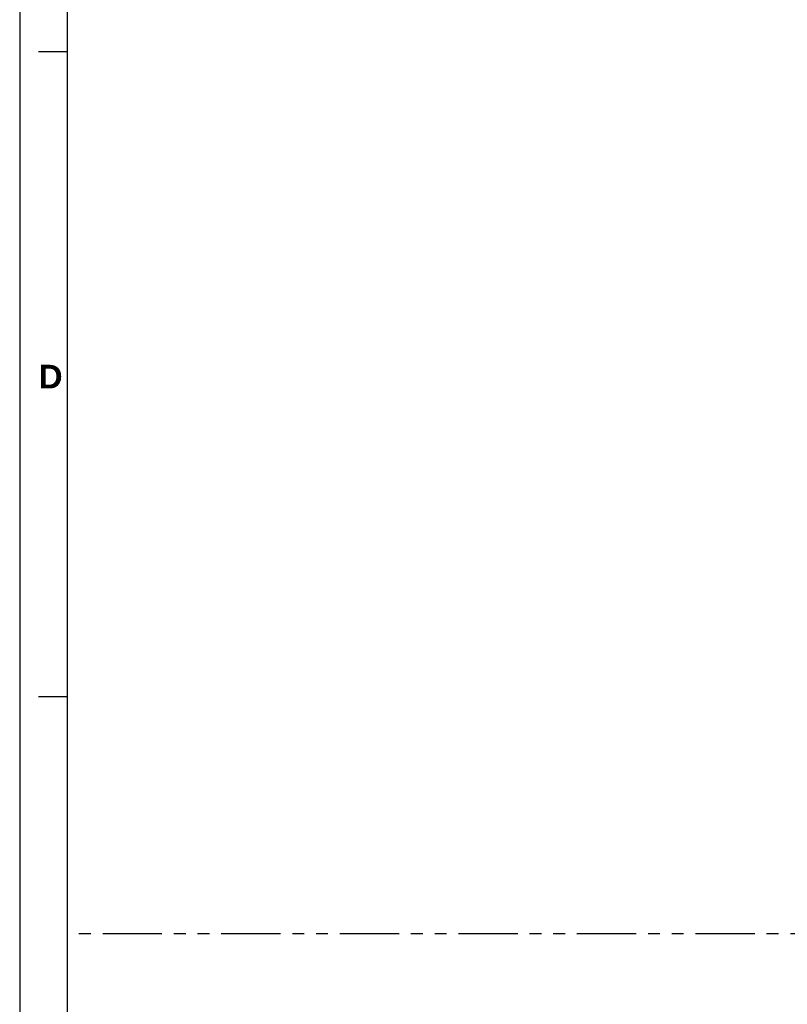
# Model space of a CAD drawing. Extents: x 2651 to 11825, y -3833 to 1075.
# Tile 444 of 656: x 5031 to 5193, y -3488 to -3281. Entities that reach past the tile are written whole.
import ezdxf

# ---------------------------------------------------------------- set-up
doc = ezdxf.new("R2010")
doc.units = 0
doc.header["$LTSCALE"] = 10
doc.linetypes.add('PHANTOM', pattern=[2.5, 1.25, -0.25, 0.25, -0.25, 0.25, -0.25])
doc.layers.get('0').update_dxf_attribs({"linetype": 'CONTINUOUS'})
for name, color, linetype in [('BOX', 4, 'CONTINUOUS'), ('DIM', 3, 'CONTINUOUS'), ('DIVIDE', 5, 'PHANTOM')]:
    doc.layers.add(name, color=color, linetype=linetype)
doc.styles.get("Standard").update_dxf_attribs({"font": 'romans.shx'})

# ---------------------------------------------------------------- blocks, each defined once
blk = doc.blocks.new('dg')
at = {"color": 4}
for p, q in [((10, 546), (4, 546)), ((10, 410), (4, 410))]:
    blk.add_line(p, q, dxfattribs=at)
at = {"layer": 'BOX', "color": 3}
for points in [[(0, 0), (1140, 0), (1140, 820), (0, 820)], [(10, 10), (1130, 10), (1130, 810), (10, 810)]]:
    blk.add_lwpolyline(points, close=True, dxfattribs=at)
at = {"color": 4, "insert": (4, 480), "char_height": 5, "attachment_point": 1}
blk.add_mtext_dynamic_manual_height_columns('{\\fArial|b1|i0|c0|p34;\\C6;D}', width=6, gutter_width=12.5, heights=[0], dxfattribs=at)

msp = doc.modelspace()

# ---------------------------------------------------------------- linework, layer by layer
at = {"layer": 'DIVIDE', "color": 4}
msp.add_line((5560.684, -3473.358), (5040.684, -3473.358), dxfattribs=at)

# ---------------------------------------------------------------- block references
at = {"layer": 'DIM'}
msp.add_blockref('dg', (5030.684, -3833.358), dxfattribs=at)

doc.saveas('drawing.dxf')
